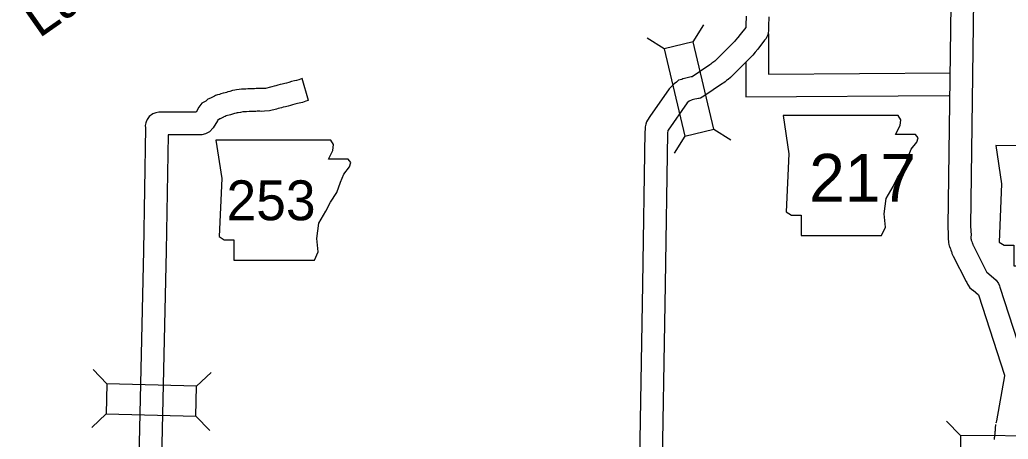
# Model space of a CAD drawing. Extents: x 1370567 to 1373900, y 377514 to 379648.
# Drawn here: x 1371146.2 to 1371277, y 379410 to 379465.5 of the extents above; entities that cross this region are included whole.
import ezdxf

# ---------------------------------------------------------------- set-up
doc = ezdxf.new("R2010")
doc.units = 0
doc.layers.add('Default', color=7, linetype='Continuous')

msp = doc.modelspace()

# ---------------------------------------------------------------- linework, layer by layer
at = {"layer": 'Default'}
for p, q in [((1371235.28, 379462.6), (1371236.68, 379464.84)), ((1371231.43, 379461.69), (1371229.19, 379463.08)), ((1371234.15, 379450.13), (1371232.76, 379447.88)), ((1371238, 379451.03), (1371240.25, 379449.64)), ((1371157.72, 379417.32), (1371155.9, 379419.23)), ((1371169.59, 379417.04), (1371171.5, 379418.86)), ((1371157.63, 379413.36), (1371155.72, 379411.54)), ((1371169.5, 379413.08), (1371171.33, 379411.17)), ((1371270.64, 379410.49), (1371268.79, 379412.38))]:
    msp.add_line(p, q, dxfattribs=at)
for points in [[(1371269.4, 379470.83), (1371268.98, 379438.19), (1371269.02, 379437.1), (1371269, 379436.89), (1371269, 379436.5), (1371269.04, 379436.19), (1371269.06, 379436.03), (1371269.11, 379435.8), (1371269.16, 379435.6), (1371269.19, 379435.5), (1371269.25, 379435.31), (1371269.3, 379435.19), (1371269.34, 379435.05), (1371269.43, 379434.83), (1371269.47, 379434.72), (1371269.51, 379434.61), (1371269.66, 379434.25), (1371271.37, 379430.89), (1371271.46, 379430.74), (1371271.51, 379430.64), (1371271.58, 379430.52), (1371271.64, 379430.41), (1371271.88, 379430.04), (1371272.26, 379429.75), (1371272.31, 379429.72), (1371273.03, 379429.1), (1371276.48, 379418.48), (1371276.47, 379418.39), (1371275.38, 379412.45), (1371275.36, 379412.26), (1371275.36, 379412.25), (1371275.33, 379412.14)], [(1371272.41, 379471.52), (1371271.98, 379438.22), (1371272.03, 379437.03), (1371272.01, 379436.78), (1371272.02, 379436.66), (1371272.02, 379436.53), (1371272.03, 379436.49), (1371272.05, 379436.42), (1371272.06, 379436.39), (1371272.07, 379436.34), (1371272.15, 379436.16), (1371272.19, 379436.02), (1371272.22, 379435.94), (1371272.29, 379435.75), (1371272.32, 379435.67), (1371272.38, 379435.52), (1371274, 379432.34), (1371274.09, 379432.18), (1371274.13, 379432.11), (1371275, 379431.37), (1371275.36, 379431.07), (1371275.68, 379430.6), (1371275.81, 379430.29), (1371275.85, 379430.13), (1371279.33, 379419.42)], [(1371242.3, 379465.98), (1371242.26, 379464.79), (1371242.25, 379464.58), (1371242.24, 379464.49), (1371241.51, 379463.56), (1371241.18, 379463.19), (1371240.87, 379462.82), (1371240.73, 379462.65), (1371238.32, 379460.23), (1371238.24, 379460.14), (1371238.12, 379460.05), (1371237.99, 379459.95), (1371237.76, 379459.77), (1371237.65, 379459.68), (1371237.62, 379459.66), (1371237.46, 379459.55), (1371235.15, 379457.99), (1371235, 379457.97), (1371234.13, 379457.77), (1371233.89, 379457.7), (1371233.77, 379457.64), (1371233.32, 379457.51), (1371233.25, 379457.43), (1371233.07, 379457.28), (1371232.78, 379457.06), (1371232.63, 379456.91), (1371232.59, 379456.87), (1371232.52, 379456.8), (1371232.5, 379456.78), (1371232.37, 379456.67), (1371232.25, 379456.52), (1371232.12, 379456.38), (1371229.56, 379452.7), (1371229.46, 379452.57), (1371229.3, 379452.36), (1371229.24, 379452.23), (1371229.12, 379452.03), (1371228.99, 379451.72), (1371228.96, 379451.52), (1371228.93, 379451.35), (1371228.93, 379451.18), (1371228.92, 379451.06), (1371228.92, 379450.95), (1371228.89, 379450.75), (1371228.56, 379430.52), (1371228.1, 379402.17)], [(1371245.3, 379465.9), (1371245.26, 379464.67), (1371245.25, 379464.44), (1371245.23, 379464.21), (1371245.22, 379464.02), (1371245.18, 379463.82), (1371245.15, 379463.51), (1371244.98, 379463.18), (1371244.91, 379463.05), (1371244.85, 379462.97), (1371244.73, 379462.81), (1371243.81, 379461.63), (1371243.47, 379461.25), (1371243.15, 379460.86), (1371242.9, 379460.59), (1371240.48, 379458.15), (1371240.23, 379457.88), (1371239.91, 379457.64), (1371239.8, 379457.56), (1371239.7, 379457.48), (1371239.52, 379457.32), (1371239.31, 379457.18), (1371239.15, 379457.07), (1371236.67, 379455.4), (1371236.25, 379455.17), (1371236.05, 379455.12), (1371235.98, 379455.1), (1371235.78, 379455.05), (1371235.51, 379455.01), (1371235.5, 379455.01), (1371235.12, 379454.92), (1371234.75, 379454.76), (1371234.5, 379454.54), (1371234.49, 379454.53), (1371231.97, 379450.91), (1371231.93, 379450.86), (1371231.88, 379450.51), (1371231.56, 379430.47), (1371231.1, 379402.08)], [(1371245.24, 379463.66), (1371245.24, 379458.33), (1371269.31, 379458.52)], [(1371242.24, 379459.96), (1371242.24, 379455.31), (1371269.11, 379455.52)], [(1371183.57, 379457.73), (1371183.09, 379457.59), (1371182.81, 379457.49), (1371182.53, 379457.44), (1371182.15, 379457.34), (1371181.79, 379457.24), (1371181.47, 379457.15), (1371181.26, 379457.09), (1371180.92, 379457.02), (1371180.65, 379456.94), (1371180.35, 379456.88), (1371180.06, 379456.8), (1371179.83, 379456.74), (1371179.55, 379456.66), (1371179.38, 379456.61), (1371178.7, 379456.45), (1371178.36, 379456.41), (1371178.33, 379456.41), (1371178.12, 379456.44), (1371177.68, 379456.41), (1371177.47, 379456.41), (1371177.24, 379456.4), (1371177.1, 379456.39), (1371176.86, 379456.4), (1371176.56, 379456.37), (1371176.37, 379456.37), (1371176.11, 379456.35), (1371175.89, 379456.35), (1371175.54, 379456.34), (1371175.23, 379456.29), (1371174.86, 379456.23), (1371174.62, 379456.19), (1371174.33, 379456.15), (1371173.98, 379456.05), (1371173.73, 379455.98), (1371173.53, 379455.91), (1371173.36, 379455.87), (1371173.11, 379455.81), (1371172.8, 379455.71), (1371172.6, 379455.65), (1371172.37, 379455.58), (1371172.09, 379455.48), (1371171.94, 379455.4), (1371171.77, 379455.33), (1371171.6, 379455.22), (1371171.51, 379455.18), (1371171.41, 379455.14), (1371171.09, 379455.01), (1371170.81, 379454.77), (1371170.29, 379454.47), (1371169.9, 379453.97), (1371169.53, 379453.31), (1371164.87, 379453.3), (1371164.57, 379453.31), (1371164.18, 379453.22), (1371163.78, 379453.07), (1371163.33, 379452.72), (1371163.05, 379452.33), (1371162.92, 379452.02), (1371162.88, 379451.87), (1371162.79, 379451.54), (1371162.82, 379451.24), (1371162.57, 379434.98), (1371161.89, 379405.58)], [(1371184.37, 379454.83), (1371183.57, 379457.73)], [(1371184.37, 379454.83), (1371184.02, 379454.74), (1371183.61, 379454.58), (1371183.16, 379454.5), (1371182.92, 379454.44), (1371182.59, 379454.35), (1371182.27, 379454.26), (1371182.01, 379454.19), (1371181.68, 379454.11), (1371181.35, 379454.02), (1371181.05, 379453.96), (1371180.8, 379453.89), (1371180.61, 379453.84), (1371180.39, 379453.78), (1371180.14, 379453.71), (1371179.22, 379453.49), (1371178.58, 379453.41), (1371178.13, 379453.4), (1371177.96, 379453.43), (1371177.82, 379453.42), (1371177.59, 379453.41), (1371177.44, 379453.4), (1371177.16, 379453.38), (1371176.9, 379453.39), (1371176.73, 379453.38), (1371176.52, 379453.37), (1371176.18, 379453.35), (1371175.93, 379453.35), (1371175.85, 379453.35), (1371175.72, 379453.33), (1371175.37, 379453.27), (1371175.08, 379453.22), (1371174.93, 379453.2), (1371174.81, 379453.17), (1371174.6, 379453.1), (1371174.35, 379453.03), (1371174.08, 379452.96), (1371173.91, 379452.92), (1371173.68, 379452.84), (1371173.48, 379452.79), (1371173.35, 379452.74), (1371173.31, 379452.73), (1371173.2, 379452.67), (1371173.13, 379452.64), (1371172.98, 379452.55), (1371172.71, 379452.43), (1371172.67, 379452.42), (1371172.36, 379452.18), (1371172.33, 379452.17), (1371171.79, 379451.22), (1371171.28, 379450.69), (1371170.74, 379450.44), (1371170.29, 379450.3), (1371169.87, 379450.31), (1371165.8, 379450.3), (1371165.57, 379434.93), (1371164.88, 379405.43)], [(1371275.29, 379411.96), (1371275.27, 379411.82), (1371275.24, 379411.62), (1371275.23, 379411.46), (1371275.21, 379411.27), (1371275.21, 379411.11), (1371275.2, 379410.98), (1371275.2, 379410.84), (1371275.19, 379410.81), (1371275.18, 379410.71), (1371275.14, 379410.5), (1371275.12, 379410.32), (1371275.1, 379410.18), (1371275.07, 379409.97)]]:
    msp.add_lwpolyline(points, dxfattribs=at)
for points in [[(1371238, 379451.03), (1371235.28, 379462.6), (1371231.43, 379461.69), (1371234.15, 379450.13)], [(1371247.17, 379452.86), (1371247.93, 379447.79), (1371247.59, 379440.09), (1371248.27, 379439.67), (1371249.54, 379439.67), (1371249.54, 379436.96), (1371260.2, 379436.96), (1371260.7, 379438.06), (1371260.53, 379439.83), (1371260.79, 379441.87), (1371261.72, 379443.47), (1371262.31, 379444.66), (1371263.16, 379445.93), (1371263.66, 379447.28), (1371264.09, 379448.38), (1371264.85, 379449.31), (1371265.02, 379449.9), (1371264.68, 379450.32), (1371262.06, 379450.32), (1371262.65, 379451.51), (1371262.73, 379452.27), (1371262.38, 379452.85)], [(1371172.14, 379449.6), (1371172.9, 379444.52), (1371172.56, 379436.82), (1371173.24, 379436.4), (1371174.51, 379436.4), (1371174.51, 379433.69), (1371185.17, 379433.69), (1371185.68, 379434.79), (1371185.51, 379436.57), (1371185.76, 379438.6), (1371186.69, 379440.21), (1371187.28, 379441.39), (1371188.13, 379442.66), (1371188.64, 379444.01), (1371189.06, 379445.11), (1371189.82, 379446.04), (1371189.99, 379446.63), (1371189.65, 379447.06), (1371187.03, 379447.06), (1371187.62, 379448.24), (1371187.71, 379449), (1371187.35, 379449.59)], [(1371275.31, 379448.87), (1371276.07, 379443.79), (1371275.74, 379436.1), (1371276.41, 379435.67), (1371277.68, 379435.67), (1371277.68, 379432.97), (1371288.34, 379432.97), (1371288.85, 379434.07), (1371288.68, 379435.84), (1371288.93, 379437.87), (1371289.86, 379439.48), (1371290.45, 379440.66), (1371291.3, 379441.93), (1371291.81, 379443.29), (1371292.23, 379444.39), (1371292.99, 379445.32), (1371293.16, 379445.91), (1371292.82, 379446.33), (1371290.2, 379446.33), (1371290.79, 379447.52), (1371290.88, 379448.28), (1371290.53, 379448.86)], [(1371169.59, 379417.04), (1371157.72, 379417.32), (1371157.63, 379413.36), (1371169.5, 379413.08)], [(1371270.61, 379406.54), (1371282.48, 379406.44), (1371282.52, 379410.4), (1371270.64, 379410.49)]]:
    msp.add_lwpolyline(points, close=True, dxfattribs=at)

# ---------------------------------------------------------------- texts
msp.add_text('Lake', height=5.28, rotation=35, dxfattribs=at).set_placement((1371148.74, 379463))
for s, height, p in [('217', 6.336, (1371250.62, 379441.44)), ('253', 5.28, (1371173.54, 379438.99))]:
    msp.add_text(s, height=height, dxfattribs=at).set_placement(p)

doc.saveas('drawing.dxf')
